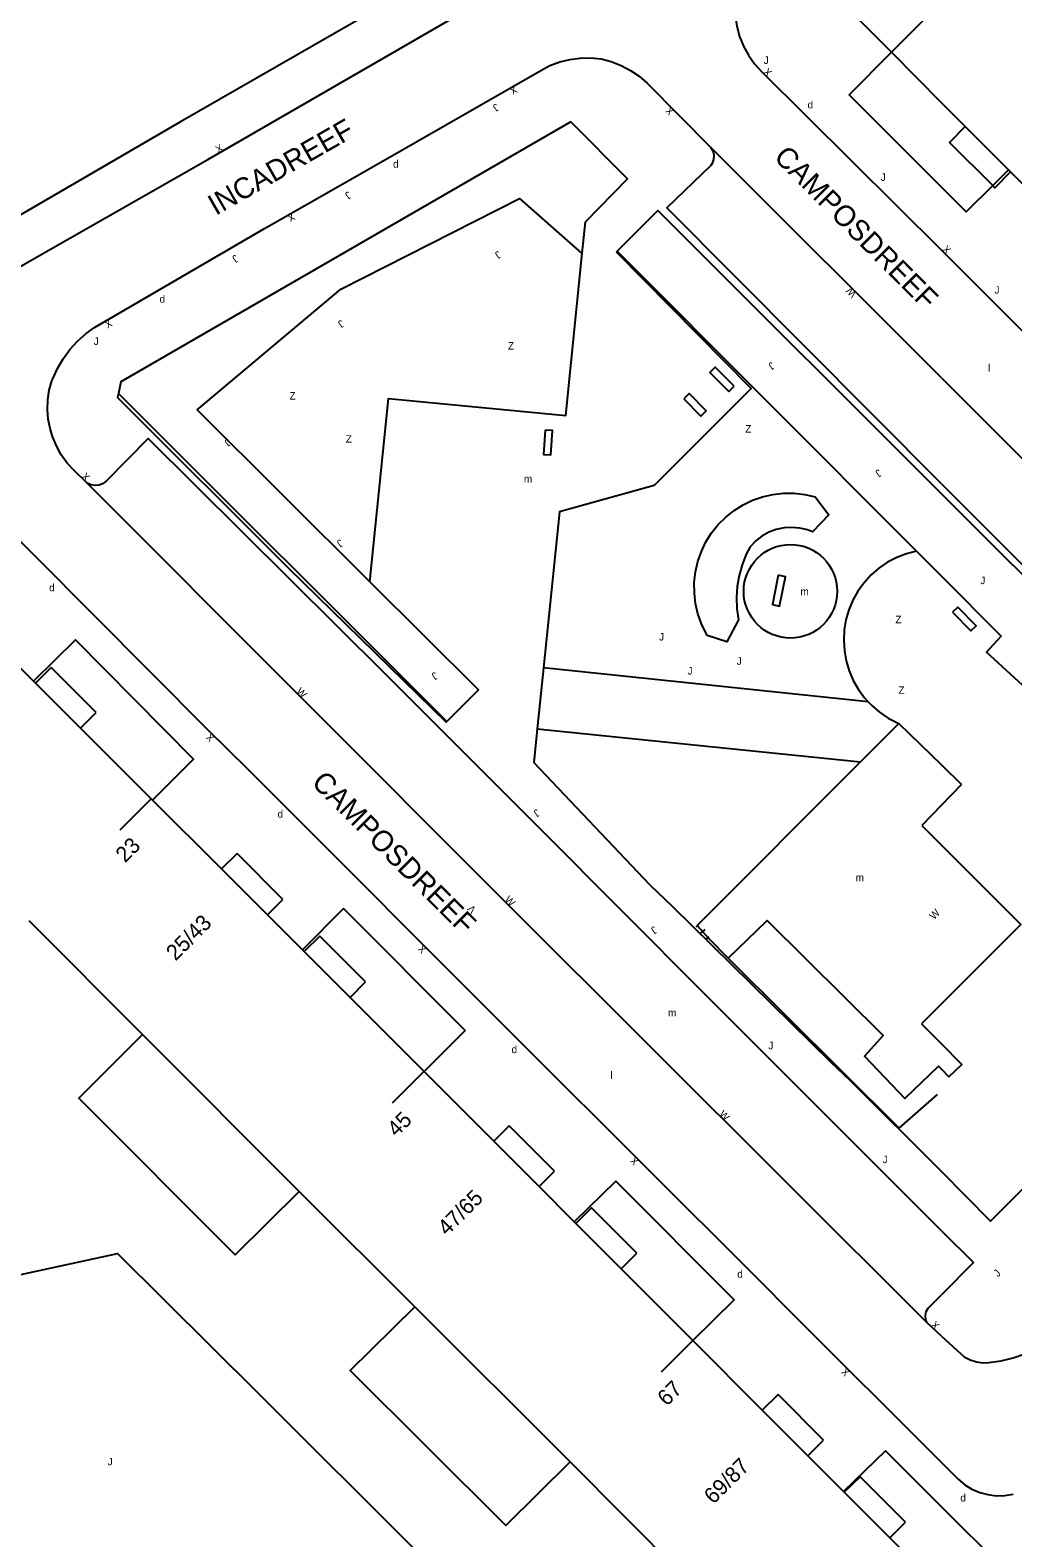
# Model space of a CAD drawing. Extents: x 134999 to 136502, y 457398 to 459002.
# Drawn here: x 135438.9 to 135504.8, y 458720.7 to 458821.8 of the extents above; entities that cross this region are included whole.
import ezdxf

# ---------------------------------------------------------------- set-up
doc = ezdxf.new("R2010")
doc.units = 0
for name, color, linetype in [('RI_DGTB_15', 7, 'Continuous'), ('RI_DGTB_19', 7, 'Continuous'), ('RI_DGTB_29', 7, 'Continuous'), ('RI_DGTB_3', 7, 'Continuous'), ('RI_DGTB_30', 7, 'Continuous'), ('RI_DGTB_31', 7, 'Continuous'), ('RI_DGTB_32', 7, 'Continuous'), ('RI_DGTB_35', 7, 'Continuous'), ('RI_DGTB_36', 7, 'Continuous'), ('RI_DGTB_37', 7, 'Continuous'), ('RI_DGTB_4', 7, 'Continuous'), ('RI_DGTB_43', 7, 'Continuous'), ('RI_DGTB_45', 7, 'Continuous'), ('RI_DGTB_48', 7, 'Continuous'), ('RI_DGTB_53', 7, 'Continuous'), ('RI_DGTB_54', 7, 'Continuous'), ('RI_DGTB_55', 7, 'Continuous'), ('RI_DGTB_7', 7, 'Continuous')]:
    doc.layers.add(name, color=color, linetype=linetype)

msp = doc.modelspace()

# ---------------------------------------------------------------- linework, layer by layer
at = {"layer": 'RI_DGTB_15'}
for p, q in [((135447.015, 458770.286), (135444.893, 458768.167)), ((135465.289, 458751.993), (135463.167, 458749.874)), ((135483.316, 458733.956), (135481.194, 458731.837))]:
    msp.add_line(p, q, dxfattribs=at)
at = {"layer": 'RI_DGTB_19'}
for points in [[(135461.66, 458784.825), (135450.074, 458796.35), (135459.719, 458804.445), (135471.71, 458810.526), (135475.864, 458806.858), (135475.905, 458806.854)], [(135484.281, 458781.235), (135484.211, 458781.358), (135483.901, 458781.999), (135483.665, 458782.67), (135483.506, 458783.364), (135483.425, 458784.071), (135483.424, 458784.783), (135483.504, 458785.491), (135483.661, 458786.185), (135483.896, 458786.857), (135484.205, 458787.498), (135484.583, 458788.101), (135485.027, 458788.657), (135485.53, 458789.161), (135486.087, 458789.604), (135486.69, 458789.983), (135487.331, 458790.291), (135488.003, 458790.526), (135488.697, 458790.684), (135489.405, 458790.763), (135490.116, 458790.762), (135490.824, 458790.681), (135491.518, 458790.522), (135492.452, 458789.314), (135491.351, 458788.169), (135491.018, 458788.298), (135490.502, 458788.426), (135489.973, 458788.475), (135489.442, 458788.444), (135488.922, 458788.334), (135488.424, 458788.147), (135487.96, 458787.888), (135487.54, 458787.562), (135487.174, 458787.177), (135486.91, 458786.667), (135486.629, 458785.971), (135486.424, 458785.25), (135486.296, 458784.51), (135486.248, 458783.762), (135486.281, 458783.012), (135486.392, 458782.27), (135485.596, 458780.81), (135484.281, 458781.235)], [(135425.78, 458735.685), (135444.736, 458739.803), (135454.181, 458730.435), (135465.018, 458719.606), (135468.67, 458715.289), (135492.847, 458691.973)]]:
    msp.add_lwpolyline(points, dxfattribs=at)
at = {"layer": 'RI_DGTB_3'}
msp.add_line((135447.097, 458770.189), (135447.007, 458770.279), dxfattribs=at)
for points in [[(135500, 458816.936), (135501.592, 458815.344)], [(135501.592, 458815.344), (135504.491, 458812.446)], [(135504.491, 458812.446), (135504.633, 458812.304)], [(135504.633, 458812.304), (135507.094, 458809.844)], [(135439.113, 458778.157), (135436.752, 458780.512)], [(135439.244, 458778.026), (135439.113, 458778.157)], [(135442.259, 458775.017), (135439.244, 458778.026)], [(135447.007, 458770.279), (135442.259, 458775.017)], [(135451.723, 458765.572), (135447.097, 458770.189)], [(135454.802, 458762.499), (135451.723, 458765.572)], [(135457.153, 458760.153), (135454.802, 458762.499)], [(135457.264, 458760.042), (135457.153, 458760.153)], [(135460.339, 458756.963), (135457.264, 458760.042)], [(135465.296, 458752), (135460.339, 458756.963)], [(135469.971, 458747.319), (135465.296, 458752)], [(135473.01, 458744.277), (135469.971, 458747.319)], [(135475.376, 458741.907), (135473.01, 458744.277)], [(135475.477, 458741.806), (135475.376, 458741.907)], [(135478.521, 458738.757), (135475.477, 458741.806)], [(135483.316, 458733.956), (135478.521, 458738.757)], [(135487.984, 458729.284), (135483.316, 458733.956)], [(135491.037, 458726.228), (135487.984, 458729.284)], [(135493.43, 458723.832), (135491.037, 458726.228)], [(135493.43, 458723.832), (135493.478, 458723.784)], [(135493.478, 458723.784), (135496.529, 458720.731)], [(135496.529, 458720.731), (135500, 458717.257)]]:
    msp.add_lwpolyline(points, dxfattribs=at)
at = {"layer": 'RI_DGTB_32'}
for points in [[(135486.097, 458797.946), (135484.816, 458799.217), (135484.464, 458798.862), (135485.745, 458797.591), (135486.097, 458797.946)], [(135482.729, 458797.094), (135483.868, 458795.934), (135484.225, 458796.285), (135483.086, 458797.444), (135482.729, 458797.094)], [(135473.415, 458794.998), (135473.31, 458793.368), (135473.808, 458793.335), (135473.914, 458794.966), (135473.415, 458794.998)], [(135489.045, 458785.265), (135488.656, 458783.299), (135489.147, 458783.202), (135489.536, 458785.168), (135489.045, 458785.265)], [(135500.744, 458782.785), (135501.97, 458781.531), (135502.328, 458781.881), (135501.101, 458783.135), (135500.744, 458782.785)]]:
    msp.add_lwpolyline(points, dxfattribs=at)
at = {"layer": 'RI_DGTB_4'}
for p, q in [((135500, 458823.674), (135496.647, 458820.322)), ((135496.647, 458820.322), (135500, 458816.936)), ((135446.415, 458754.471), (135438.809, 458762.09)), ((135456.92, 458743.957), (135446.415, 458754.471)), ((135457.081, 458743.796), (135456.92, 458743.957)), ((135464.674, 458736.222), (135457.081, 458743.796)), ((135475.097, 458725.823), (135464.674, 458736.222)), ((135482.677, 458718.224), (135475.097, 458725.823))]:
    msp.add_line(p, q, dxfattribs=at)
at = {"layer": 'RI_DGTB_48'}
for p, q in [((135478.242, 458807), (135498.324, 458786.885)), ((135444.802, 458797.442), (135466.825, 458775.449)), ((135500, 458785.204), (135498.324, 458786.885)), ((135495.08, 458776.785), (135473.306, 458779.053)), ((135472.886, 458774.964), (135494.562, 458772.75)), ((135497.135, 458775.331), (135494.562, 458772.75)), ((135494.562, 458772.75), (135483.621, 458761.773)), ((135483.539, 458761.701), (135483.703, 458761.846)), ((135483.621, 458761.773), (135484.343, 458760.953)), ((135483.621, 458761.773), (135484.344, 458760.952)), ((135483.818, 458761.219), (135484.146, 458761.508)), ((135484.261, 458760.881), (135484.425, 458761.025)), ((135484.344, 458760.952), (135485.701, 458759.601))]:
    msp.add_line(p, q, dxfattribs=at)
for points in [[(135498.324, 458786.885), (135497.648, 458786.709), (135496.998, 458786.456), (135496.381, 458786.131), (135495.806, 458785.737), (135495.279, 458785.281), (135494.809, 458784.766), (135494.4, 458784.202), (135494.058, 458783.594), (135493.788, 458782.951), (135493.594, 458782.281), (135493.478, 458781.594), (135493.441, 458780.898), (135493.484, 458780.202), (135493.606, 458779.516), (135493.806, 458778.848), (135494.081, 458778.207), (135494.428, 458777.602), (135494.841, 458777.041), (135495.08, 458776.785)], [(135506.783, 458776.674), (135503.026, 458780.117), (135504.011, 458781.181), (135500, 458785.204)], [(135495.08, 458776.785), (135495.317, 458776.531), (135495.847, 458776.079), (135496.426, 458775.69), (135497.045, 458775.37), (135497.135, 458775.331)], [(135485.701, 458759.601), (135497.152, 458748.203), (135499.727, 458750.451)], [(135456.92, 458743.957), (135452.626, 458739.703), (135442.142, 458750.205), (135446.415, 458754.471)], [(135475.097, 458725.823), (135470.782, 458721.555), (135460.354, 458731.955), (135464.674, 458736.222)]]:
    msp.add_lwpolyline(points, dxfattribs=at)
at = {"layer": 'RI_DGTB_53'}
for p, q in [((135478.242, 458807), (135478.182, 458806.94)), ((135473.306, 458779.053), (135472.886, 458774.964)), ((135472.886, 458774.964), (135472.656, 458772.719)), ((135480.457, 458764.481), (135481.935, 458763.079))]:
    msp.add_line(p, q, dxfattribs=at)
for points in [[(135475.905, 458806.854), (135476.116, 458808.951), (135478.946, 458811.838), (135475.15, 458815.658), (135444.974, 458798.228), (135444.802, 458797.442)], [(135504.491, 458812.446), (135503.436, 458811.391)], [(135503.436, 458811.391), (135501.663, 458809.618), (135500, 458811.275)], [(135478.242, 458807), (135480.967, 458809.708), (135481.954, 458808.723)], [(135500, 458807.067), (135513.484, 458793.557), (135525.658, 458781.413)], [(135500, 458791.398), (135527.145, 458764.304), (135529.994, 458767.153), (135530.206, 458767.328), (135530.459, 458767.436), (135530.733, 458767.466), (135531.004, 458767.417), (135531.249, 458767.293), (135531.298, 458767.256)], [(135514.911, 458760.564), (135518.436, 458757.037), (135524.423, 458763.024), (135507.992, 458779.425), (135509.653, 458781.087), (135500, 458790.72)], [(135461.66, 458784.825), (135468.948, 458777.587), (135466.825, 458775.449)], [(135513.447, 458759.101), (135516.972, 458755.573), (135503.295, 458741.97), (135500, 458745.293)], [(135500, 458741.302), (135502.143, 458739.19), (135500, 458737.014)], [(135500, 458725.788), (135501.082, 458724.697), (135501.127, 458724.654), (135501.563, 458724.294), (135502.045, 458723.998), (135502.565, 458723.774), (135503.11, 458723.625), (135503.672, 458723.555), (135504.237, 458723.564), (135504.796, 458723.653)]]:
    msp.add_lwpolyline(points, dxfattribs=at)
at = {"layer": 'RI_DGTB_54'}
for p, q in [((135500, 458798.501), (135484.539, 458813.949)), ((135500, 458790.72), (135481.954, 458808.723)), ((135480.457, 458764.481), (135472.656, 458772.719)), ((135500, 458734.24), (135499.025, 458735.157)), ((135504.051, 458718.788), (135500, 458722.805))]:
    msp.add_line(p, q, dxfattribs=at)
for points in [[(135500, 458834.671), (135489.243, 458828.42), (135488.928, 458828.257), (135488.441, 458827.932), (135488.003, 458827.543), (135487.622, 458827.099), (135487.282, 458826.65), (135486.906, 458826.036), (135486.6, 458825.383), (135486.368, 458824.701), (135486.214, 458823.997), (135486.138, 458823.281), (135486.167, 458822.763), (135486.276, 458822.07), (135486.463, 458821.393), (135486.726, 458820.742), (135487.06, 458820.125), (135487.463, 458819.55), (135487.929, 458819.025), (135500, 458807.068)], [(135496.647, 458820.322), (135492.36, 458824.63), (135492.385, 458825.59), (135500, 458830.015)], [(135427.795, 458799.971), (135439.318, 458806.592), (135450.794, 458813.142), (135474.918, 458827.071)], [(135463.036, 458823.726), (135448.966, 458815.662), (135433.491, 458806.687), (135414.916, 458796.005), (135409.246, 458801.676)], [(135500, 458811.275), (135493.8, 458817.465), (135496.647, 458820.322)], [(135442.629, 458791.493), (135441.828, 458792.282), (135441.368, 458792.785), (135440.971, 458793.338), (135440.64, 458793.933), (135440.382, 458794.564), (135440.229, 458795.091), (135440.094, 458795.729), (135440.037, 458796.378), (135440.061, 458797.03), (135440.164, 458797.674), (135440.345, 458798.3), (135440.394, 458798.432), (135440.708, 458799.126), (135441.093, 458799.783), (135441.545, 458800.396), (135442.059, 458800.958), (135442.628, 458801.463), (135443.192, 458801.87), (135454.593, 458808.52), (135462.709, 458813.142), (135473.12, 458819.114), (135473.743, 458819.432), (135474.399, 458819.677), (135475.078, 458819.846), (135475.771, 458819.936), (135476.471, 458819.946), (135477.171, 458819.876), (135477.854, 458819.696), (135478.512, 458819.441), (135479.137, 458819.112), (135479.721, 458818.715), (135480.256, 458818.255), (135484.539, 458813.949)], [(135500, 458791.398), (135481.581, 458809.906), (135484.56, 458812.748), (135484.666, 458812.937), (135484.731, 458813.143), (135484.745, 458813.429), (135484.679, 458813.703), (135484.539, 458813.949)], [(135461.66, 458784.825), (135462.923, 458797.106), (135474.81, 458795.978), (135475.905, 458806.854)], [(135478.182, 458806.94), (135487.239, 458797.79), (135480.728, 458791.285), (135474.381, 458789.517), (135473.306, 458779.053)], [(135500, 458798.501), (135518.408, 458780.109), (135531.298, 458767.256)], [(135444.802, 458797.442), (135444.744, 458797.175), (135456.241, 458785.705), (135466.779, 458775.403), (135466.825, 458775.449)], [(135500, 458741.302), (135484.079, 458757.213), (135473.156, 458768.189), (135462.661, 458778.673), (135446.808, 458794.438), (135444.003, 458791.59), (135443.78, 458791.413), (135443.516, 458791.304), (135443.233, 458791.273), (135442.952, 458791.321), (135442.695, 458791.445), (135442.629, 458791.493)], [(135414.259, 458785.321), (135426.791, 458792.504), (135427.459, 458792.848), (135428.16, 458793.118), (135428.63, 458793.254), (135429.343, 458793.346), (135430.062, 458793.359), (135430.778, 458793.291), (135431.483, 458793.145), (135431.78, 458793.058), (135432.238, 458792.882), (135432.662, 458792.634), (135433.588, 458791.977), (135434.443, 458791.272), (135435.245, 458790.508), (135435.389, 458790.358), (135450.797, 458774.905), (135453.464, 458772.278), (135471.998, 458753.738), (135487.765, 458738.01), (135489.864, 458735.878), (135500, 458725.788)], [(135442.629, 458791.493), (135470.995, 458763.125), (135499.025, 458735.157)], [(135447.097, 458770.189), (135449.829, 458772.936), (135441.934, 458780.936), (135439.113, 458778.157)], [(135465.296, 458752), (135468.063, 458754.737), (135459.905, 458762.914), (135457.153, 458760.153)], [(135481.935, 458763.079), (135492.564, 458752.644), (135493.884, 458751.397), (135500, 458745.293)], [(135483.316, 458733.956), (135486.097, 458736.676), (135478.165, 458744.648), (135475.376, 458741.907)], [(135499.025, 458735.157), (135498.95, 458735.36), (135498.925, 458735.631), (135498.979, 458735.898), (135499.108, 458736.138), (135499.301, 458736.33), (135500, 458737.014)], [(135500, 458734.24), (135501.518, 458732.865), (135501.913, 458732.655), (135502.339, 458732.519), (135502.783, 458732.46), (135503.173, 458732.474), (135503.993, 458732.591), (135504.797, 458732.787), (135505.579, 458733.06), (135506.331, 458733.406), (135507.046, 458733.824), (135507.717, 458734.308), (135508.339, 458734.855), (135508.441, 458734.956)], [(135500, 458722.805), (135496.241, 458726.569), (135493.43, 458723.832)]]:
    msp.add_lwpolyline(points, dxfattribs=at)
msp.add_circle((135489.872, 458784.187), 3.136, dxfattribs=at)
at = {"layer": 'RI_DGTB_55'}
for p, q in [((135497.135, 458775.331), (135500, 458772.544)), ((135500, 458772.544), (135501.35, 458771.231)), ((135500, 458769.842), (135501.35, 458771.231)), ((135500, 458769.842), (135498.676, 458768.479)), ((135498.676, 458768.479), (135500, 458767.158)), ((135500, 458756.528), (135498.66, 458755.184)), ((135498.66, 458755.184), (135500, 458753.843)), ((135500, 458752.144), (135500.5, 458751.634))]:
    msp.add_line(p, q, dxfattribs=at)
for points in [[(135500, 458756.528), (135505.313, 458761.855), (135500, 458767.158)], [(135485.701, 458759.601), (135488.315, 458762.116), (135496.098, 458754.402), (135494.827, 458753.012), (135497.536, 458750.193), (135499.8, 458752.348), (135500, 458752.144)], [(135500.5, 458751.634), (135501.371, 458752.471), (135500, 458753.843)]]:
    msp.add_lwpolyline(points, dxfattribs=at)
at = {"layer": 'RI_DGTB_7'}
for p, q in [((135443.307, 458776.065), (135440.295, 458779.077)), ((135455.838, 458763.535), (135452.762, 458766.611)), ((135460.339, 458756.963), (135461.375, 458757.999)), ((135474.054, 458745.321), (135471.013, 458748.361)), ((135492.092, 458727.283), (135489.038, 458730.338)), ((135496.529, 458720.731), (135497.587, 458721.789))]:
    msp.add_line(p, q, dxfattribs=at)
for points in [[(135501.592, 458815.344), (135500.535, 458814.285), (135503.436, 458811.391)], [(135503.436, 458811.391), (135503.579, 458811.248), (135504.633, 458812.304)], [(135440.295, 458779.077), (135439.244, 458778.026)], [(135442.259, 458775.017), (135443.307, 458776.065)], [(135452.762, 458766.611), (135451.723, 458765.572)], [(135454.802, 458762.499), (135455.838, 458763.535)], [(135461.375, 458757.999), (135458.299, 458761.074), (135457.264, 458760.042)], [(135471.013, 458748.361), (135469.971, 458747.319)], [(135473.01, 458744.277), (135474.054, 458745.321)], [(135479.569, 458739.805), (135476.521, 458742.853), (135475.477, 458741.806)], [(135478.521, 458738.757), (135479.569, 458739.805)], [(135489.038, 458730.338), (135487.984, 458729.284)], [(135491.037, 458726.228), (135492.092, 458727.283)], [(135497.587, 458721.789), (135494.553, 458724.822), (135493.478, 458723.784)]]:
    msp.add_lwpolyline(points, dxfattribs=at)

# ---------------------------------------------------------------- texts
at = {"layer": 'RI_DGTB_29'}
for p in [(135491.016, 458816.563), (135463.22, 458812.594), (135447.559, 458803.536), (135440.155, 458784.187), (135455.472, 458769.012), (135471.169, 458753.225), (135486.305, 458738.176), (135501.263, 458723.167)]:
    msp.add_text('d', height=0.5, dxfattribs=at).set_placement(p)
at = {"layer": 'RI_DGTB_30'}
for s, height, rotation, p in [('X', 0.5, 315.1994, (135488.002, 458818.955)), ('X', 0.5, 209.9852, (135471.369, 458818.108)), ('X', 0.499, 134.90359, (135482.108, 458816.399)), ('X', 0.5, 29.94909, (135451.492, 458813.54)), ('X', 0.5, 209.9852, (135456.461, 458809.586)), ('X', 0.5, 314.94641, (135500.003, 458807.068)), ('W', 0.5, 134.97961, (135494.341, 458804.173)), ('X', 0.5, 209.9852, (135444.199, 458802.45)), ('X', 0.5, 315.01129, (135442.273, 458791.847)), ('W', 0.5, 315.01129, (135456.69, 458777.427)), ('X', 0.5, 134.99396, (135451.3, 458774.408)), ('W', 0.5, 315.01129, (135470.659, 458763.462)), ('V', 0.5, 135.01245, (135468.826, 458762.89)), ('W', 0.5, 45.15338, (135499.492, 458762.138)), ('X', 0.5, 134.99396, (135465.518, 458760.215)), ('W', 0.5, 315.01129, (135485.046, 458749.095)), ('X', 0.5, 134.99396, (135479.748, 458746.008)), ('X', 0.5, 315.01129, (135499.245, 458734.957)), ('X', 0.5, 134.99396, (135493.904, 458731.857))]:
    msp.add_text(s, height=height, rotation=rotation, dxfattribs=at).set_placement(p)
at = {"layer": 'RI_DGTB_31'}
for p in [(135488.079, 458819.546), (135495.924, 458811.704), (135503.556, 458804.144), (135443.145, 458800.704), (135481.063, 458780.888), (135482.972, 458778.607), (135486.272, 458779.262), (135488.389, 458753.483), (135496.048, 458745.849), (135444.082, 458725.586)]:
    msp.add_text('J', height=0.5, dxfattribs=at).set_placement(p)
for height, rotation, p in [(0.5, 216.10429, (135470.113, 458816.921)), (0.5, 216.10429, (135460.203, 458811.038)), (0.5, 216.10429, (135452.637, 458806.781)), (0.5, 216.10429, (135470.254, 458807.046)), (0.5, 216.10429, (135459.729, 458802.413)), (0.5, 216.10429, (135488.602, 458799.593)), (0.5, 216.10429, (135452.126, 458794.459)), (0.5, 216.10429, (135495.773, 458792.408)), (0.5, 216.10429, (135459.656, 458787.701)), (0.5, 359.94263, (135502.604, 458784.666)), (0.5, 216.10429, (135466.012, 458778.805)), (0.5, 216.10429, (135472.855, 458769.62)), (0.5, 216.10429, (135480.721, 458761.774)), (0.499, 44.92698, (135503.782, 458738.188))]:
    msp.add_text('J', height=height, rotation=rotation, dxfattribs=at).set_placement(p)
at = {"layer": 'RI_DGTB_32'}
for p in [(135470.924, 458800.393), (135456.277, 458797.045), (135486.842, 458794.832), (135460.051, 458794.155), (135496.908, 458782.05), (135497.113, 458777.314)]:
    msp.add_text('Z', height=0.5, dxfattribs=at).set_placement(p)
at = {"layer": 'RI_DGTB_35'}
msp.add_text('69/87', height=1.054, rotation=44.9918, dxfattribs=at).set_placement((135484.707, 458722.939))
at = {"layer": 'RI_DGTB_36'}
for s, p in [('23', (135445.251, 458765.937)), ('25/43', (135448.637, 458759.368)), ('45', (135463.455, 458747.556)), ('47/65', (135466.842, 458740.932)), ('67', (135481.585, 458729.512))]:
    msp.add_text(s, height=1.054, rotation=44.9918, dxfattribs=at).set_placement(p)
at = {"layer": 'RI_DGTB_37'}
for s, height, rotation, p in [('INCADREEF', 1.4, 29.76878, (135451.33, 458809.35)), ('CAMPOSDREEF', 1.39999, 314.91949, (135488.687, 458813.213)), ('CAMPOSDREEF', 1.4, 315.06916, (135457.683, 458771.287))]:
    msp.add_text(s, height=height, rotation=rotation, dxfattribs=at).set_placement(p)
at = {"layer": 'RI_DGTB_43'}
for s, p in [('l', (135503.117, 458798.915)), ('m', (135471.997, 458791.481)), ('m', (135490.541, 458783.927)), ('m', (135481.661, 458755.687)), ('l', (135477.79, 458751.49))]:
    msp.add_text(s, height=0.5, dxfattribs=at).set_placement(p)
at = {"layer": 'RI_DGTB_45'}
msp.add_text('m', height=0.5, dxfattribs=at).set_placement((135494.245, 458764.75))

doc.saveas('drawing.dxf')
